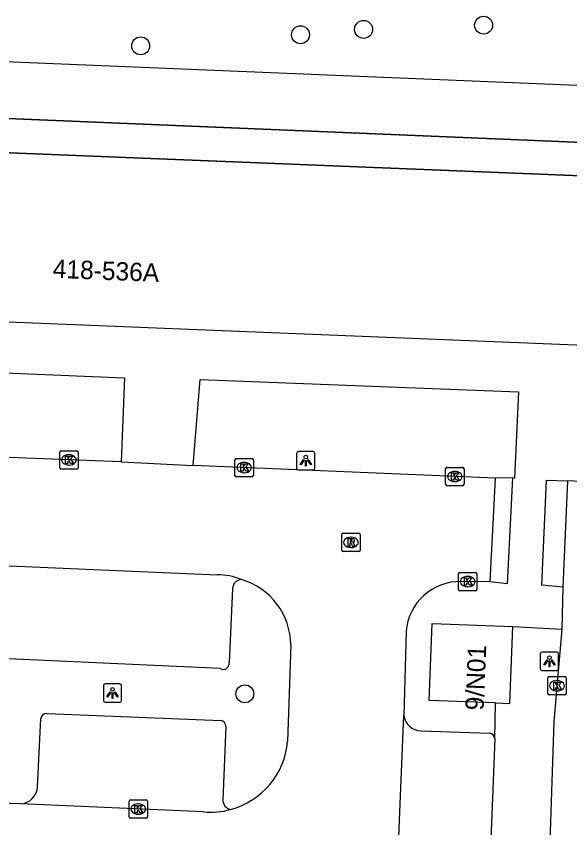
# Model space of a CAD drawing. Extents: x 160787 to 161428, y 386828 to 387483.
# Drawn here: x 160907.47 to 160937.63, y 387391.35 to 387435.59 of the extents above; entities that cross this region are included whole.
import ezdxf

# ---------------------------------------------------------------- set-up
doc = ezdxf.new("R2010")
doc.units = 0
for name, color, linetype in [('IMGEO_Boom', 7, 'Continuous'), ('IMGEO_Kolk', 7, 'Continuous'), ('IMGEO_Lichtpunt', 7, 'Continuous'), ('IMGEO_Pand', 7, 'Continuous'), ('IMGEO_Pand_nummerreeks', 7, 'Continuous'), ('IMGEO_Pand_overbouw', 7, 'Continuous'), ('IMGEO_Parkeervlak_open', 7, 'Continuous'), ('IMGEO_Rijbaan_lokaal_gesloten', 7, 'Continuous'), ('IMGEO_Rijbaan_lokaal_open', 7, 'Continuous'), ('IMGEO_Rioolput', 7, 'Continuous'), ('IMGEO_Voetpad_open', 7, 'Continuous')]:
    doc.layers.add(name, color=color, linetype=linetype)

msp = doc.modelspace()

# ---------------------------------------------------------------- linework, layer by layer
at = {"layer": 'IMGEO_Boom'}
for centre in [(160932.937, 387435.1), (160926.399, 387434.872), (160922.961, 387434.58), (160914.253, 387433.974), (160919.929, 387398.654)]:
    msp.add_circle(centre, 0.489, dxfattribs=at)
at = {"layer": 'IMGEO_Kolk'}
for p, q in [((160909.842, 387410.98), (160909.842, 387411.832)), ((160909.917, 387411.906), (160910.769, 387411.906)), ((160910.33, 387411.686), (160910.355, 387411.686)), ((160910.843, 387411.832), (160910.843, 387410.98)), ((160919.392, 387410.561), (160919.392, 387411.413)), ((160919.467, 387411.487), (160920.319, 387411.487)), ((160919.88, 387411.267), (160919.905, 387411.267)), ((160920.393, 387411.413), (160920.393, 387410.561)), ((160910.769, 387410.906), (160909.917, 387410.906)), ((160910.353, 387411.126), (160910.328, 387411.126)), ((160930.869, 387410.074), (160930.869, 387410.926)), ((160930.944, 387411), (160931.796, 387411)), ((160931.357, 387410.78), (160931.382, 387410.78)), ((160931.87, 387410.926), (160931.87, 387410.074)), ((160920.319, 387410.487), (160919.467, 387410.487)), ((160919.903, 387410.707), (160919.878, 387410.707)), ((160931.796, 387410), (160930.944, 387410)), ((160931.38, 387410.22), (160931.355, 387410.22)), ((160931.569, 387404.347), (160931.569, 387405.199)), ((160931.644, 387405.273), (160932.496, 387405.273)), ((160932.057, 387405.053), (160932.082, 387405.053)), ((160932.57, 387405.199), (160932.57, 387404.347)), ((160932.496, 387404.273), (160931.644, 387404.273)), ((160932.08, 387404.493), (160932.055, 387404.493)), ((160936.436, 387398.666), (160936.436, 387399.518)), ((160936.511, 387399.592), (160937.363, 387399.592)), ((160936.924, 387399.372), (160936.949, 387399.372)), ((160937.437, 387399.518), (160937.437, 387398.666)), ((160936.947, 387398.812), (160936.922, 387398.812)), ((160937.363, 387398.592), (160936.511, 387398.592)), ((160913.621, 387391.944), (160913.621, 387392.796)), ((160913.696, 387392.87), (160914.548, 387392.87)), ((160914.109, 387392.65), (160914.134, 387392.65)), ((160914.622, 387392.796), (160914.622, 387391.944)), ((160914.548, 387391.87), (160913.696, 387391.87)), ((160914.132, 387392.09), (160914.107, 387392.09))]:
    msp.add_line(p, q, dxfattribs=at)
for points in [[(160909.842, 387410.98), (160909.842, 387411.832)], [(160909.917, 387411.906), (160910.769, 387411.906)], [(160910.843, 387411.832), (160910.843, 387410.98)], [(160910.163, 387411.606), (160910.286, 387411.606), (160910.286, 387411.455), (160910.416, 387411.606), (160910.58, 387411.606), (160910.434, 387411.455), (160910.587, 387411.206), (160910.435, 387411.206), (160910.35, 387411.37), (160910.286, 387411.303), (160910.286, 387411.206), (160910.163, 387411.206), (160910.163, 387411.606)], [(160919.392, 387410.561), (160919.392, 387411.413)], [(160919.467, 387411.487), (160920.319, 387411.487)], [(160920.393, 387411.413), (160920.393, 387410.561)], [(160910.769, 387410.906), (160909.917, 387410.906)], [(160919.713, 387411.187), (160919.836, 387411.187), (160919.836, 387411.036), (160919.966, 387411.187), (160920.13, 387411.187), (160919.984, 387411.036), (160920.137, 387410.787), (160919.985, 387410.787), (160919.9, 387410.951), (160919.836, 387410.884), (160919.836, 387410.787), (160919.713, 387410.787), (160919.713, 387411.187)], [(160930.869, 387410.074), (160930.869, 387410.926)], [(160930.944, 387411), (160931.796, 387411)], [(160931.87, 387410.926), (160931.87, 387410.074)], [(160920.319, 387410.487), (160919.467, 387410.487)], [(160931.19, 387410.7), (160931.313, 387410.7), (160931.313, 387410.549), (160931.443, 387410.7), (160931.607, 387410.7), (160931.461, 387410.549), (160931.614, 387410.3), (160931.462, 387410.3), (160931.377, 387410.464), (160931.313, 387410.397), (160931.313, 387410.3), (160931.19, 387410.3), (160931.19, 387410.7)], [(160931.796, 387410), (160930.944, 387410)], [(160931.569, 387404.347), (160931.569, 387405.199)], [(160931.644, 387405.273), (160932.496, 387405.273)], [(160932.57, 387405.199), (160932.57, 387404.347)], [(160931.89, 387404.973), (160932.013, 387404.973), (160932.013, 387404.822), (160932.143, 387404.973), (160932.307, 387404.973), (160932.161, 387404.822), (160932.314, 387404.573), (160932.162, 387404.573), (160932.077, 387404.737), (160932.013, 387404.67), (160932.013, 387404.573), (160931.89, 387404.573), (160931.89, 387404.973)], [(160932.496, 387404.273), (160931.644, 387404.273)], [(160936.436, 387398.666), (160936.436, 387399.518)], [(160936.511, 387399.592), (160937.363, 387399.592)], [(160936.757, 387399.292), (160936.88, 387399.292), (160936.88, 387399.141), (160937.01, 387399.292), (160937.174, 387399.292), (160937.028, 387399.141), (160937.181, 387398.892), (160937.029, 387398.892), (160936.944, 387399.056), (160936.88, 387398.989), (160936.88, 387398.892), (160936.757, 387398.892), (160936.757, 387399.292)], [(160937.437, 387399.518), (160937.437, 387398.666)], [(160937.363, 387398.592), (160936.511, 387398.592)], [(160913.621, 387391.944), (160913.621, 387392.796)], [(160913.696, 387392.87), (160914.548, 387392.87)], [(160914.622, 387392.796), (160914.622, 387391.944)], [(160913.942, 387392.57), (160914.065, 387392.57), (160914.065, 387392.419), (160914.195, 387392.57), (160914.359, 387392.57), (160914.213, 387392.419), (160914.366, 387392.17), (160914.214, 387392.17), (160914.129, 387392.334), (160914.065, 387392.267), (160914.065, 387392.17), (160913.942, 387392.17), (160913.942, 387392.57)], [(160914.548, 387391.87), (160913.696, 387391.87)]]:
    msp.add_lwpolyline(points, dxfattribs=at)
for centre, start, end in [((160909.919, 387411.83), 91.552, 178.448), ((160909.919, 387411.83), 91.552, 178.448), ((160910.767, 387411.83), 1.552, 88.448), ((160910.767, 387411.83), 1.552, 88.448), ((160919.469, 387411.411), 91.552, 178.448), ((160919.469, 387411.411), 91.552, 178.448), ((160920.317, 387411.411), 1.552, 88.448), ((160920.317, 387411.411), 1.552, 88.448), ((160909.919, 387410.982), 181.552, 268.448), ((160909.919, 387410.982), 181.552, 268.448), ((160910.767, 387410.982), 271.552, 358.448), ((160910.767, 387410.982), 271.552, 358.448), ((160930.946, 387410.924), 91.552, 178.448), ((160930.946, 387410.924), 91.552, 178.448), ((160931.794, 387410.924), 1.552, 88.448), ((160931.794, 387410.924), 1.552, 88.448), ((160919.469, 387410.563), 181.552, 268.448), ((160919.469, 387410.563), 181.552, 268.448), ((160920.317, 387410.563), 271.552, 358.448), ((160920.317, 387410.563), 271.552, 358.448), ((160930.946, 387410.076), 181.552, 268.448), ((160930.946, 387410.076), 181.552, 268.448), ((160931.794, 387410.076), 271.552, 358.448), ((160931.794, 387410.076), 271.552, 358.448), ((160931.646, 387405.197), 91.552, 178.448), ((160931.646, 387405.197), 91.552, 178.448), ((160932.494, 387405.197), 1.552, 88.448), ((160932.494, 387405.197), 1.552, 88.448), ((160931.646, 387404.349), 181.552, 268.448), ((160931.646, 387404.349), 181.552, 268.448), ((160932.494, 387404.349), 271.552, 358.448), ((160932.494, 387404.349), 271.552, 358.448), ((160936.513, 387399.516), 91.552, 178.448), ((160936.513, 387399.516), 91.552, 178.448), ((160937.361, 387399.516), 1.552, 88.448), ((160937.361, 387399.516), 1.552, 88.448), ((160936.513, 387398.668), 181.552, 268.448), ((160936.513, 387398.668), 181.552, 268.448), ((160937.361, 387398.668), 271.552, 358.448), ((160937.361, 387398.668), 271.552, 358.448), ((160913.698, 387392.794), 91.552, 178.448), ((160913.698, 387392.794), 91.552, 178.448), ((160914.546, 387392.794), 1.552, 88.448), ((160914.546, 387392.794), 1.552, 88.448), ((160913.698, 387391.946), 181.552, 268.448), ((160913.698, 387391.946), 181.552, 268.448), ((160914.546, 387391.946), 271.552, 358.448), ((160914.546, 387391.946), 271.552, 358.448)]:
    msp.add_arc(centre, 0.0765, start, end, dxfattribs=at)
for centre, major_axis, ratio, start_param, end_param in [((160910.329, 387411.406), (-0.387, 0.002), 0.722429, 4.712389, 7.853982), ((160910.354, 387411.406), (-0.39, 0.002), 0.717154, 1.570796, 4.712389), ((160919.879, 387410.987), (-0.387, 0.002), 0.722429, 4.712389, 7.853982), ((160919.904, 387410.987), (-0.39, 0.002), 0.717154, 1.570796, 4.712389), ((160931.356, 387410.5), (-0.387, 0.002), 0.722429, 4.712389, 7.853982), ((160931.381, 387410.5), (-0.39, 0.002), 0.717154, 1.570796, 4.712389), ((160932.056, 387404.773), (-0.387, 0.002), 0.722429, 4.712389, 7.853982), ((160932.081, 387404.773), (-0.39, 0.002), 0.717154, 1.570796, 4.712389), ((160936.923, 387399.092), (-0.387, 0.002), 0.722429, 4.712389, 7.853982), ((160936.948, 387399.092), (-0.39, 0.002), 0.717154, 1.570796, 4.712389), ((160914.108, 387392.37), (-0.387, 0.002), 0.722429, 4.712389, 7.853982), ((160914.133, 387392.37), (-0.39, 0.002), 0.717154, 1.570796, 4.712389)]:
    msp.add_ellipse(centre, major_axis=major_axis, ratio=ratio, start_param=start_param, end_param=end_param, dxfattribs=at)
at = {"layer": 'IMGEO_Lichtpunt'}
for p, q in [((160922.75, 387411.761), (160922.75, 387410.954)), ((160922.75, 387411.761), (160922.75, 387410.954)), ((160923.652, 387411.856), (160922.844, 387411.856)), ((160923.652, 387411.856), (160922.844, 387411.856)), ((160923.746, 387410.954), (160923.746, 387411.761)), ((160923.746, 387410.954), (160923.746, 387411.761)), ((160922.844, 387410.86), (160923.652, 387410.86)), ((160922.844, 387410.86), (160923.652, 387410.86)), ((160936.026, 387400.835), (160936.026, 387400.028)), ((160936.026, 387400.835), (160936.026, 387400.028)), ((160936.928, 387400.93), (160936.12, 387400.93)), ((160936.928, 387400.93), (160936.12, 387400.93)), ((160937.022, 387400.028), (160937.022, 387400.835)), ((160937.022, 387400.028), (160937.022, 387400.835)), ((160936.12, 387399.934), (160936.928, 387399.934)), ((160936.12, 387399.934), (160936.928, 387399.934)), ((160912.22, 387399.1), (160912.22, 387398.293)), ((160912.22, 387399.1), (160912.22, 387398.293)), ((160913.122, 387399.195), (160912.314, 387399.195)), ((160913.122, 387399.195), (160912.314, 387399.195)), ((160913.216, 387398.293), (160913.216, 387399.1)), ((160913.216, 387398.293), (160913.216, 387399.1)), ((160912.314, 387398.199), (160913.122, 387398.199)), ((160912.314, 387398.199), (160913.122, 387398.199))]:
    msp.add_line(p, q, dxfattribs=at)
for points in [[(160923.124, 387411.425), (160923.163, 387411.397), (160922.975, 387411.135), (160922.937, 387411.162), (160923.124, 387411.425)], [(160923.226, 387411.377), (160923.273, 387411.377), (160923.273, 387411.055), (160923.226, 387411.055), (160923.226, 387411.377)], [(160923.336, 387411.397), (160923.374, 387411.424), (160923.561, 387411.162), (160923.522, 387411.134), (160923.336, 387411.397)], [(160936.4, 387400.499), (160936.439, 387400.471), (160936.251, 387400.209), (160936.213, 387400.236), (160936.4, 387400.499)], [(160936.502, 387400.451), (160936.549, 387400.451), (160936.549, 387400.129), (160936.502, 387400.129), (160936.502, 387400.451)], [(160936.612, 387400.471), (160936.65, 387400.498), (160936.837, 387400.236), (160936.798, 387400.208), (160936.612, 387400.471)], [(160912.594, 387398.764), (160912.633, 387398.736), (160912.445, 387398.474), (160912.407, 387398.501), (160912.594, 387398.764)], [(160912.696, 387398.716), (160912.743, 387398.716), (160912.743, 387398.394), (160912.696, 387398.394), (160912.696, 387398.716)], [(160912.806, 387398.736), (160912.844, 387398.763), (160913.031, 387398.501), (160912.992, 387398.473), (160912.806, 387398.736)]]:
    msp.add_lwpolyline(points, dxfattribs=at)
for centre in [(160923.249, 387411.559), (160936.525, 387400.633), (160912.719, 387398.898)]:
    msp.add_circle(centre, 0.0994, dxfattribs=at)
for centre, start, end in [((160922.844, 387411.761), 90, 180), ((160922.844, 387411.761), 90, 180), ((160923.652, 387411.761), 0, 90), ((160923.652, 387411.761), 0, 90), ((160922.844, 387410.954), 180, 270), ((160922.844, 387410.954), 180, 270), ((160923.652, 387410.954), 270, 0), ((160923.652, 387410.954), 270, 360), ((160936.12, 387400.835), 90, 180), ((160936.12, 387400.835), 90, 180), ((160936.928, 387400.835), 0, 90), ((160936.928, 387400.835), 0, 90), ((160936.12, 387400.028), 180, 270), ((160936.12, 387400.028), 180, 270), ((160936.928, 387400.028), 270, 0), ((160936.928, 387400.028), 270, 360), ((160912.314, 387399.1), 90, 180), ((160912.314, 387399.1), 90, 180), ((160913.122, 387399.1), 0, 90), ((160913.122, 387399.1), 0, 90), ((160912.314, 387398.293), 180, 270), ((160912.314, 387398.293), 180, 270), ((160913.122, 387398.293), 270, 0), ((160913.122, 387398.293), 270, 360)]:
    msp.add_arc(centre, 0.0946, start, end, dxfattribs=at)
at = {"layer": 'IMGEO_Pand'}
for points in [[(160951.121, 387420.469), (160950.986, 387417.136), (160937.531, 387417.68), (160876.08, 387420.163), (160876.42, 387428.554), (160876.453, 387429.381)], [(160951.409, 387428.163), (160951.336, 387426.355), (160876.453, 387429.381)], [(160933.581, 387398.163), (160929.977, 387398.294), (160930.13, 387402.493), (160934.526, 387402.333)], [(160933.581, 387398.163), (160934.373, 387398.134), (160934.526, 387402.333)]]:
    msp.add_lwpolyline(points, dxfattribs=at)
at = {"layer": 'IMGEO_Pand_overbouw'}
msp.add_lwpolyline([(160951.409, 387428.163), (160876.53, 387431.288), (160876.507, 387430.723), (160876.453, 387429.381), (160951.336, 387426.355)], close=True, dxfattribs=at)
at = {"layer": 'IMGEO_Parkeervlak_open'}
for points in [[(160919.26, 387404.396), (160919.066, 387400.364)], [(160918.583, 387400.026), (160894.271, 387401.137)], [(160909.137, 387397.584), (160918.633, 387397.2)], [(160908.638, 387393.578), (160908.816, 387397.301)], [(160918.9, 387396.879), (160918.732, 387392.873)], [(160933.55, 387396.223), (160932.095, 387359.261)]]:
    msp.add_lwpolyline(points, dxfattribs=at)
for centre, radius, start, end in [((160919.78, 387404.363), 0.521, 94.2229, 176.3684), ((160918.745, 387400.309), 0.326, 240.2036, 9.7646), ((160909.141, 387397.256), 0.328, 90.7053, 172.0948), ((160918.558, 387396.866), 0.342, 2.1887, 77.3171), ((160907.629, 387393.66), 1.012, 274.1281, 355.3801), ((160919.254, 387392.859), 0.522, 178.4642, 257.7536)]:
    msp.add_arc(centre, radius, start, end, dxfattribs=at)
at = {"layer": 'IMGEO_Rijbaan_lokaal_gesloten'}
for points in [[(160937.508, 387410.272), (160937.252, 387404.472)], [(160938.594, 387410.21), (160937.508, 387410.272)], [(160937.252, 387404.472), (160937.2, 387402.183)], [(160937.2, 387402.183), (160936.771, 387397.141), (160935.767, 387367.032), (160935.332, 387356.239)]]:
    msp.add_lwpolyline(points, dxfattribs=at)
at = {"layer": 'IMGEO_Rijbaan_lokaal_open'}
for points in [[(160913.186, 387411.293), (160901.891, 387411.742)], [(160913.186, 387411.293), (160917.118, 387411.105)], [(160933.593, 387410.406), (160917.118, 387411.105)], [(160933.298, 387404.761), (160933.593, 387410.406)], [(160893.24, 387406.231), (160918.42, 387405.14)], [(160933.298, 387404.761), (160931.719, 387404.777)], [(160928.719, 387402.049), (160928.587, 387397.499)], [(160922.43, 387401.321), (160922.26, 387396.053)], [(160926.974, 387358.222), (160928.587, 387397.499)], [(160907.702, 387392.65), (160904.335, 387392.77)], [(160917.669, 387392.215), (160907.702, 387392.65)]]:
    msp.add_lwpolyline(points, dxfattribs=at)
for centre, radius, start, end in [((160918.439, 387401.712), 3.429, 67.672, 90.3255), ((160918.698, 387401.3), 3.732, 0.3236, 73.7551), ((160931.664, 387401.823), 2.954, 88.9409, 175.6217), ((160918.066, 387396.419), 4.21, 284.8225, 355.0148), ((160918.035, 387396.364), 4.165, 264.9598, 285.4291)]:
    msp.add_arc(centre, radius, start, end, dxfattribs=at)
at = {"layer": 'IMGEO_Rioolput'}
for p, q in [((160925.207, 387406.483), (160925.207, 387407.335)), ((160925.282, 387407.409), (160926.134, 387407.409)), ((160926.208, 387407.335), (160926.208, 387406.483)), ((160925.695, 387407.189), (160925.72, 387407.189)), ((160926.134, 387406.409), (160925.282, 387406.409)), ((160925.718, 387406.629), (160925.693, 387406.629))]:
    msp.add_line(p, q, dxfattribs=at)
for points in [[(160925.207, 387406.483), (160925.207, 387407.335)], [(160925.282, 387407.409), (160926.134, 387407.409)], [(160926.208, 387407.335), (160926.208, 387406.483)], [(160925.796, 387407.107), (160925.544, 387407.109), (160925.544, 387406.709)], [(160925.544, 387406.709), (160925.668, 387406.709), (160925.668, 387406.871), (160925.679, 387406.871)], [(160925.722, 387407.028), (160925.668, 387407.028), (160925.668, 387406.947)], [(160925.668, 387406.947), (160925.72, 387406.947)], [(160925.726, 387406.842), (160925.797, 387406.709), (160925.937, 387406.709), (160925.872, 387406.835)], [(160926.134, 387406.409), (160925.282, 387406.409)]]:
    msp.add_lwpolyline(points, dxfattribs=at)
for centre, radius, start, end in [((160925.284, 387407.333), 0.0765, 91.552, 178.448), ((160925.284, 387407.333), 0.0765, 91.552, 178.448), ((160926.132, 387407.333), 0.0765, 1.552, 88.448), ((160926.132, 387407.333), 0.0765, 1.552, 88.448), ((160925.678, 387406.818), 0.0533, 26.0293, 88.6989), ((160925.704, 387407.136), 0.19, 274.7715, 282.9687), ((160925.728, 387406.932), 0.0964, 77.0061, 93.1865), ((160925.742, 387406.989), 0.0378, 276.6634, 79.6772), ((160925.795, 387406.997), 0.109, 350.3612, 89.416), ((160925.793, 387406.997), 0.112, 277.5842, 350.9817), ((160925.777, 387406.782), 0.108, 29.5134, 73.7905), ((160925.284, 387406.485), 0.0765, 181.552, 268.448), ((160925.284, 387406.485), 0.0765, 181.552, 268.448), ((160926.132, 387406.485), 0.0765, 271.552, 358.448), ((160926.132, 387406.485), 0.0765, 271.552, 358.448)]:
    msp.add_arc(centre, radius, start, end, dxfattribs=at)
for centre, major_axis, ratio, start_param, end_param in [((160925.694, 387406.909), (-0.387, 0.002), 0.722429, 4.712389, 7.853982), ((160925.719, 387406.909), (-0.39, 0.002), 0.717154, 1.570796, 4.712389)]:
    msp.add_ellipse(centre, major_axis=major_axis, ratio=ratio, start_param=start_param, end_param=end_param, dxfattribs=at)
at = {"layer": 'IMGEO_Voetpad_open'}
for points in [[(160956.246, 387431.061), (160954.685, 387431.126), (160876.143, 387434.371)], [(160876.453, 387429.381), (160876.507, 387430.723), (160876.53, 387431.288), (160951.409, 387428.163)], [(160901.891, 387411.742), (160902.066, 387416.343), (160913.378, 387415.871), (160913.186, 387411.293)], [(160917.118, 387411.105), (160917.487, 387415.781), (160934.843, 387415.123), (160934.627, 387410.404), (160934.52, 387410.419)], [(160934.52, 387410.419), (160934.225, 387404.654), (160933.298, 387404.761)], [(160934.52, 387410.419), (160933.593, 387410.406)], [(160937.252, 387404.472), (160936.101, 387404.578), (160936.36, 387410.307), (160937.508, 387410.272)], [(160934.526, 387402.333), (160937.2, 387402.183)], [(160933.55, 387396.223), (160933.581, 387398.163)], [(160929.527, 387396.642), (160933.261, 387396.506)]]:
    msp.add_lwpolyline(points, dxfattribs=at)
for centre, radius, start, end in [((160929.534, 387397.593), 0.951, 185.6861, 269.6029), ((160933.228, 387396.183), 0.325, 7.0568, 84.1452)]:
    msp.add_arc(centre, radius, start, end, dxfattribs=at)

# ---------------------------------------------------------------- texts
at = {"layer": 'IMGEO_Pand_nummerreeks'}
for s, rotation, p in [('418-536A', 357.6859, (160909.448, 387421.336)), ('9/N01', 87.6386, (160932.938, 387397.736))]:
    msp.add_text(s, height=1, rotation=rotation, dxfattribs=at).set_placement(p)

doc.saveas('drawing.dxf')
